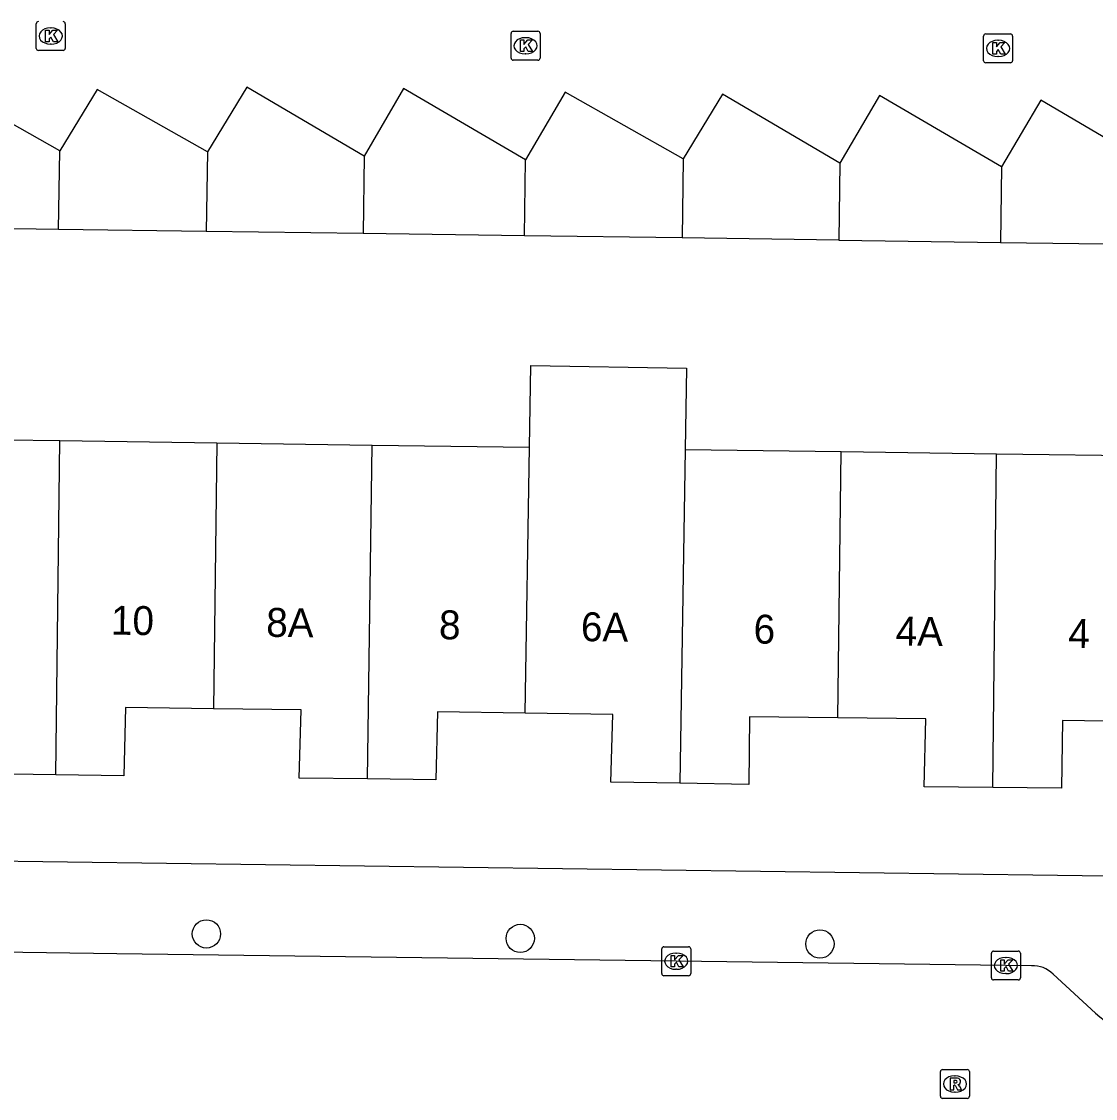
# Model space of a CAD drawing. Extents: x 159053 to 160041, y 380450 to 381422.
# Drawn here: x 159919.27 to 159956.38, y 380875.02 to 380912.24 of the extents above; entities that cross this region are included whole.
import ezdxf

# ---------------------------------------------------------------- set-up
doc = ezdxf.new("R2010")
doc.units = 0
for name, color, linetype in [('IMGEO_Boom', 7, 'Continuous'), ('IMGEO_Kolk', 7, 'Continuous'), ('IMGEO_Pand', 7, 'Continuous'), ('IMGEO_Pand_nummerreeks', 7, 'Continuous'), ('IMGEO_Rijbaan_lokaal_open', 7, 'Continuous'), ('IMGEO_Rioolput', 7, 'Continuous'), ('IMGEO_Voetpad_open', 7, 'Continuous')]:
    doc.layers.add(name, color=color, linetype=linetype)

msp = doc.modelspace()

# ---------------------------------------------------------------- linework, layer by layer
at = {"layer": 'IMGEO_Boom'}
for centre in [(159925.659, 380880.706), (159936.505, 380880.55), (159946.861, 380880.358)]:
    msp.add_circle(centre, 0.489, dxfattribs=at)
at = {"layer": 'IMGEO_Kolk'}
for p, q in [((159919.778, 380911.318), (159919.778, 380912.17)), ((159920.266, 380912.024), (159920.291, 380912.024)), ((159920.779, 380912.17), (159920.779, 380911.318)), ((159936.187, 380910.981), (159936.187, 380911.833)), ((159936.262, 380911.907), (159937.114, 380911.907)), ((159936.675, 380911.687), (159936.7, 380911.687)), ((159937.188, 380911.833), (159937.188, 380910.981)), ((159952.519, 380910.891), (159952.519, 380911.743)), ((159952.594, 380911.817), (159953.446, 380911.817)), ((159953.52, 380911.743), (159953.52, 380910.891)), ((159920.289, 380911.464), (159920.264, 380911.464)), ((159953.007, 380911.597), (159953.032, 380911.597)), ((159920.705, 380911.244), (159919.853, 380911.244)), ((159937.114, 380910.907), (159936.262, 380910.907)), ((159936.698, 380911.127), (159936.673, 380911.127)), ((159953.03, 380911.037), (159953.005, 380911.037)), ((159953.446, 380910.817), (159952.594, 380910.817)), ((159941.395, 380879.336), (159941.395, 380880.188)), ((159941.47, 380880.262), (159942.322, 380880.262)), ((159941.883, 380880.042), (159941.908, 380880.042)), ((159942.396, 380880.188), (159942.396, 380879.336)), ((159952.788, 380879.187), (159952.788, 380880.039)), ((159952.863, 380880.113), (159953.715, 380880.113)), ((159953.789, 380880.039), (159953.789, 380879.187)), ((159953.276, 380879.893), (159953.301, 380879.893)), ((159942.322, 380879.262), (159941.47, 380879.262)), ((159941.906, 380879.482), (159941.881, 380879.482)), ((159953.299, 380879.333), (159953.274, 380879.333)), ((159953.715, 380879.113), (159952.863, 380879.113))]:
    msp.add_line(p, q, dxfattribs=at)
for points in [[(159919.778, 380911.318), (159919.778, 380912.17)], [(159920.779, 380912.17), (159920.779, 380911.318)], [(159920.099, 380911.944), (159920.222, 380911.944), (159920.222, 380911.793), (159920.352, 380911.944), (159920.516, 380911.944), (159920.37, 380911.793), (159920.523, 380911.544), (159920.371, 380911.544), (159920.286, 380911.708), (159920.222, 380911.641), (159920.222, 380911.544), (159920.099, 380911.544), (159920.099, 380911.944)], [(159936.187, 380910.981), (159936.187, 380911.833)], [(159936.262, 380911.907), (159937.114, 380911.907)], [(159937.188, 380911.833), (159937.188, 380910.981)], [(159952.519, 380910.891), (159952.519, 380911.743)], [(159952.594, 380911.817), (159953.446, 380911.817)], [(159953.52, 380911.743), (159953.52, 380910.891)], [(159936.508, 380911.607), (159936.631, 380911.607), (159936.631, 380911.456), (159936.761, 380911.607), (159936.925, 380911.607), (159936.779, 380911.456), (159936.932, 380911.207), (159936.78, 380911.207), (159936.695, 380911.371), (159936.631, 380911.304), (159936.631, 380911.207), (159936.508, 380911.207), (159936.508, 380911.607)], [(159952.84, 380911.517), (159952.963, 380911.517), (159952.963, 380911.366), (159953.093, 380911.517), (159953.257, 380911.517), (159953.111, 380911.366), (159953.264, 380911.117), (159953.112, 380911.117), (159953.027, 380911.281), (159952.963, 380911.214), (159952.963, 380911.117), (159952.84, 380911.117), (159952.84, 380911.517)], [(159920.705, 380911.244), (159919.853, 380911.244)], [(159937.114, 380910.907), (159936.262, 380910.907)], [(159953.446, 380910.817), (159952.594, 380910.817)], [(159941.395, 380879.336), (159941.395, 380880.188)], [(159941.47, 380880.262), (159942.322, 380880.262)], [(159942.396, 380880.188), (159942.396, 380879.336)], [(159952.788, 380879.187), (159952.788, 380880.039)], [(159952.863, 380880.113), (159953.715, 380880.113)], [(159953.789, 380880.039), (159953.789, 380879.187)], [(159941.716, 380879.962), (159941.839, 380879.962), (159941.839, 380879.811), (159941.969, 380879.962), (159942.133, 380879.962), (159941.987, 380879.811), (159942.14, 380879.562), (159941.988, 380879.562), (159941.903, 380879.726), (159941.839, 380879.659), (159941.839, 380879.562), (159941.716, 380879.562), (159941.716, 380879.962)], [(159953.109, 380879.813), (159953.232, 380879.813), (159953.232, 380879.662), (159953.362, 380879.813), (159953.526, 380879.813), (159953.38, 380879.662), (159953.533, 380879.413), (159953.381, 380879.413), (159953.296, 380879.577), (159953.232, 380879.51), (159953.232, 380879.413), (159953.109, 380879.413), (159953.109, 380879.813)], [(159942.322, 380879.262), (159941.47, 380879.262)], [(159953.715, 380879.113), (159952.863, 380879.113)]]:
    msp.add_lwpolyline(points, dxfattribs=at)
for centre, start, end in [((159919.855, 380912.168), 91.552, 178.448), ((159919.855, 380912.168), 91.552, 178.448), ((159920.703, 380912.168), 1.552, 88.448), ((159920.703, 380912.168), 1.552, 88.448), ((159936.264, 380911.831), 91.552, 178.448), ((159936.264, 380911.831), 91.552, 178.448), ((159937.112, 380911.831), 1.552, 88.448), ((159937.112, 380911.831), 1.552, 88.448), ((159952.596, 380911.741), 91.552, 178.448), ((159952.596, 380911.741), 91.552, 178.448), ((159953.444, 380911.741), 1.552, 88.448), ((159953.444, 380911.741), 1.552, 88.448), ((159919.855, 380911.32), 181.552, 268.448), ((159919.855, 380911.32), 181.552, 268.448), ((159920.703, 380911.32), 271.552, 358.448), ((159920.703, 380911.32), 271.552, 358.448), ((159936.264, 380910.983), 181.552, 268.448), ((159936.264, 380910.983), 181.552, 268.448), ((159937.112, 380910.983), 271.552, 358.448), ((159937.112, 380910.983), 271.552, 358.448), ((159952.596, 380910.893), 181.552, 268.448), ((159952.596, 380910.893), 181.552, 268.448), ((159953.444, 380910.893), 271.552, 358.448), ((159953.444, 380910.893), 271.552, 358.448), ((159941.472, 380880.186), 91.552, 178.448), ((159941.472, 380880.186), 91.552, 178.448), ((159942.32, 380880.186), 1.552, 88.448), ((159942.32, 380880.186), 1.552, 88.448), ((159952.865, 380880.037), 91.552, 178.448), ((159952.865, 380880.037), 91.552, 178.448), ((159953.713, 380880.037), 1.552, 88.448), ((159953.713, 380880.037), 1.552, 88.448), ((159941.472, 380879.338), 181.552, 268.448), ((159941.472, 380879.338), 181.552, 268.448), ((159942.32, 380879.338), 271.552, 358.448), ((159942.32, 380879.338), 271.552, 358.448), ((159952.865, 380879.189), 181.552, 268.448), ((159952.865, 380879.189), 181.552, 268.448), ((159953.713, 380879.189), 271.552, 358.448), ((159953.713, 380879.189), 271.552, 358.448)]:
    msp.add_arc(centre, 0.0765, start, end, dxfattribs=at)
for centre, major_axis, ratio, start_param, end_param in [((159920.265, 380911.744), (-0.387, 0.002), 0.722429, 4.712389, 7.853982), ((159920.29, 380911.744), (-0.39, 0.002), 0.717154, 1.570796, 4.712389), ((159936.674, 380911.407), (-0.387, 0.002), 0.722429, 4.712389, 7.853982), ((159936.699, 380911.407), (-0.39, 0.002), 0.717154, 1.570796, 4.712389), ((159953.006, 380911.317), (-0.387, 0.002), 0.722429, 4.712389, 7.853982), ((159953.031, 380911.317), (-0.39, 0.002), 0.717154, 1.570796, 4.712389), ((159941.882, 380879.762), (-0.387, 0.002), 0.722429, 4.712389, 7.853982), ((159941.907, 380879.762), (-0.39, 0.002), 0.717154, 1.570796, 4.712389), ((159953.275, 380879.613), (-0.387, 0.002), 0.722429, 4.712389, 7.853982), ((159953.3, 380879.613), (-0.39, 0.002), 0.717154, 1.570796, 4.712389)]:
    msp.add_ellipse(centre, major_axis=major_axis, ratio=ratio, start_param=start_param, end_param=end_param, dxfattribs=at)
at = {"layer": 'IMGEO_Pand'}
for points in [[(159920.589, 380907.779), (159916.515, 380910.081), (159915.217, 380907.872), (159915.146, 380907.751)], [(159925.691, 380907.742), (159921.882, 380909.894), (159920.589, 380907.779)], [(159931.107, 380907.596), (159927.057, 380909.976), (159925.691, 380907.742)], [(159936.691, 380907.469), (159932.472, 380909.929), (159931.107, 380907.596)], [(159942.134, 380907.497), (159938.06, 380909.799), (159936.691, 380907.469)], [(159947.55, 380907.351), (159943.5, 380909.731), (159942.134, 380907.497)], [(159953.134, 380907.224), (159948.915, 380909.684), (159947.55, 380907.351)], [(159958.549, 380907.141), (159954.499, 380909.521), (159953.134, 380907.224)], [(159920.551, 380905.059), (159915.112, 380905.134), (159915.146, 380907.751)], [(159920.551, 380905.059), (159920.589, 380907.779)], [(159925.691, 380907.742), (159925.653, 380904.988)], [(159931.107, 380907.596), (159931.07, 380904.914)], [(159936.655, 380904.837), (159936.691, 380907.469)], [(159942.134, 380907.497), (159942.096, 380904.762)], [(159947.55, 380907.351), (159947.513, 380904.687)], [(159953.134, 380907.224), (159953.098, 380904.61)], [(159925.653, 380904.988), (159920.551, 380905.059)], [(159931.07, 380904.914), (159925.653, 380904.988)], [(159936.655, 380904.837), (159931.07, 380904.914)], [(159942.096, 380904.762), (159936.655, 380904.837)], [(159947.513, 380904.687), (159942.096, 380904.762)], [(159947.513, 380904.687), (159953.098, 380904.61)], [(159953.098, 380904.61), (159958.513, 380904.535)], [(159936.824, 380897.529), (159936.868, 380900.35), (159942.246, 380900.265), (159942.202, 380897.454)], [(159920.45, 380886.205), (159918.095, 380886.236), (159918.111, 380888.601), (159914.895, 380888.635), (159915.016, 380897.835), (159920.597, 380897.757)], [(159920.45, 380886.205), (159920.597, 380897.757)], [(159920.597, 380897.757), (159926.019, 380897.681)], [(159926.019, 380897.681), (159925.898, 380888.489)], [(159926.019, 380897.681), (159931.384, 380897.606)], [(159931.225, 380886.061), (159931.384, 380897.606)], [(159931.384, 380897.606), (159936.824, 380897.529)], [(159936.68, 380888.337), (159936.824, 380897.529)], [(159942.202, 380897.454), (159942.02, 380885.911)], [(159942.202, 380897.454), (159947.596, 380897.379)], [(159947.475, 380888.175), (159947.596, 380897.379)], [(159947.596, 380897.379), (159952.96, 380897.303)], [(159952.838, 380885.764), (159952.96, 380897.303)], [(159952.96, 380897.303), (159958.416, 380897.227)], [(159925.898, 380888.489), (159922.865, 380888.53), (159922.803, 380886.174), (159920.45, 380886.205)], [(159931.225, 380886.061), (159928.867, 380886.093), (159928.929, 380888.449), (159925.898, 380888.489)], [(159936.68, 380888.337), (159933.649, 380888.385), (159933.587, 380886.029), (159931.225, 380886.061)], [(159942.02, 380885.911), (159939.639, 380885.948), (159939.709, 380888.289), (159936.68, 380888.337)], [(159947.475, 380888.175), (159944.424, 380888.213), (159944.4, 380885.874), (159942.02, 380885.911)], [(159952.838, 380885.764), (159950.469, 380885.791), (159950.527, 380888.136), (159947.475, 380888.175)], [(159958.28, 380888.042), (159955.242, 380888.087), (159955.205, 380885.738), (159952.838, 380885.764)]]:
    msp.add_lwpolyline(points, dxfattribs=at)
at = {"layer": 'IMGEO_Rijbaan_lokaal_open'}
for points in [[(159954.179, 380879.598), (159953.289, 380879.613), (159941.896, 380879.762), (159922.563, 380880.014), (159915.249, 380880.125), (159914.392, 380880.141)], [(159956.384, 380877.967), (159954.917, 380879.313)]]:
    msp.add_lwpolyline(points, dxfattribs=at)
for centre, radius, start, end in [((159954.252, 380878.688), 0.913, 43.1992, 94.5697), ((159957.865, 380879.557), 2.173, 227.0439, 267.8212)]:
    msp.add_arc(centre, radius, start, end, dxfattribs=at)
at = {"layer": 'IMGEO_Rioolput'}
for p, q in [((159951.027, 380875.092), (159951.027, 380875.944)), ((159951.102, 380876.018), (159951.954, 380876.018)), ((159952.028, 380875.944), (159952.028, 380875.092)), ((159951.515, 380875.798), (159951.54, 380875.798)), ((159951.538, 380875.238), (159951.513, 380875.238)), ((159951.954, 380875.018), (159951.102, 380875.018))]:
    msp.add_line(p, q, dxfattribs=at)
for points in [[(159951.027, 380875.092), (159951.027, 380875.944)], [(159951.102, 380876.018), (159951.954, 380876.018)], [(159952.028, 380875.944), (159952.028, 380875.092)], [(159951.616, 380875.716), (159951.364, 380875.718), (159951.364, 380875.318)], [(159951.542, 380875.637), (159951.488, 380875.637), (159951.488, 380875.556)], [(159951.488, 380875.556), (159951.54, 380875.556)], [(159951.364, 380875.318), (159951.488, 380875.318), (159951.488, 380875.48), (159951.499, 380875.48)], [(159951.546, 380875.451), (159951.617, 380875.318), (159951.757, 380875.318), (159951.692, 380875.444)], [(159951.954, 380875.018), (159951.102, 380875.018)]]:
    msp.add_lwpolyline(points, dxfattribs=at)
for centre, radius, start, end in [((159951.104, 380875.942), 0.0765, 91.552, 178.448), ((159951.104, 380875.942), 0.0765, 91.552, 178.448), ((159951.952, 380875.942), 0.0765, 1.552, 88.448), ((159951.952, 380875.942), 0.0765, 1.552, 88.448), ((159951.524, 380875.745), 0.19, 274.7715, 282.9687), ((159951.548, 380875.541), 0.0964, 77.0061, 93.1865), ((159951.562, 380875.598), 0.0378, 276.6634, 79.6772), ((159951.615, 380875.606), 0.109, 350.3612, 89.416), ((159951.613, 380875.606), 0.112, 277.5842, 350.9817), ((159951.498, 380875.427), 0.0533, 26.0293, 88.6989), ((159951.597, 380875.391), 0.108, 29.5134, 73.7905), ((159951.104, 380875.094), 0.0765, 181.552, 268.448), ((159951.104, 380875.094), 0.0765, 181.552, 268.448), ((159951.952, 380875.094), 0.0765, 271.552, 358.448), ((159951.952, 380875.094), 0.0765, 271.552, 358.448)]:
    msp.add_arc(centre, radius, start, end, dxfattribs=at)
for centre, major_axis, ratio, start_param, end_param in [((159951.514, 380875.518), (-0.387, 0.002), 0.722429, 4.712389, 7.853982), ((159951.539, 380875.518), (-0.39, 0.002), 0.717154, 1.570796, 4.712389)]:
    msp.add_ellipse(centre, major_axis=major_axis, ratio=ratio, start_param=start_param, end_param=end_param, dxfattribs=at)
at = {"layer": 'IMGEO_Voetpad_open'}
msp.add_lwpolyline([(159914.007, 380883.286), (159958.49, 380882.692), (159964.147, 380882.628)], dxfattribs=at)

# ---------------------------------------------------------------- texts
at = {"layer": 'IMGEO_Pand_nummerreeks'}
for s, rotation, p in [('10', 359.2074, (159922.354, 380891.052)), ('8A', 359.2074, (159927.72, 380890.978)), ('8', 359.2074, (159933.691, 380890.895)), ('6A', 359.2093, (159938.597, 380890.828)), ('6', 359.2074, (159944.564, 380890.745)), ('4A', 359.2074, (159949.473, 380890.677)), ('4', 359.2074, (159955.44, 380890.594))]:
    msp.add_text(s, height=1, rotation=rotation, dxfattribs=at).set_placement(p)

doc.saveas('drawing.dxf')
